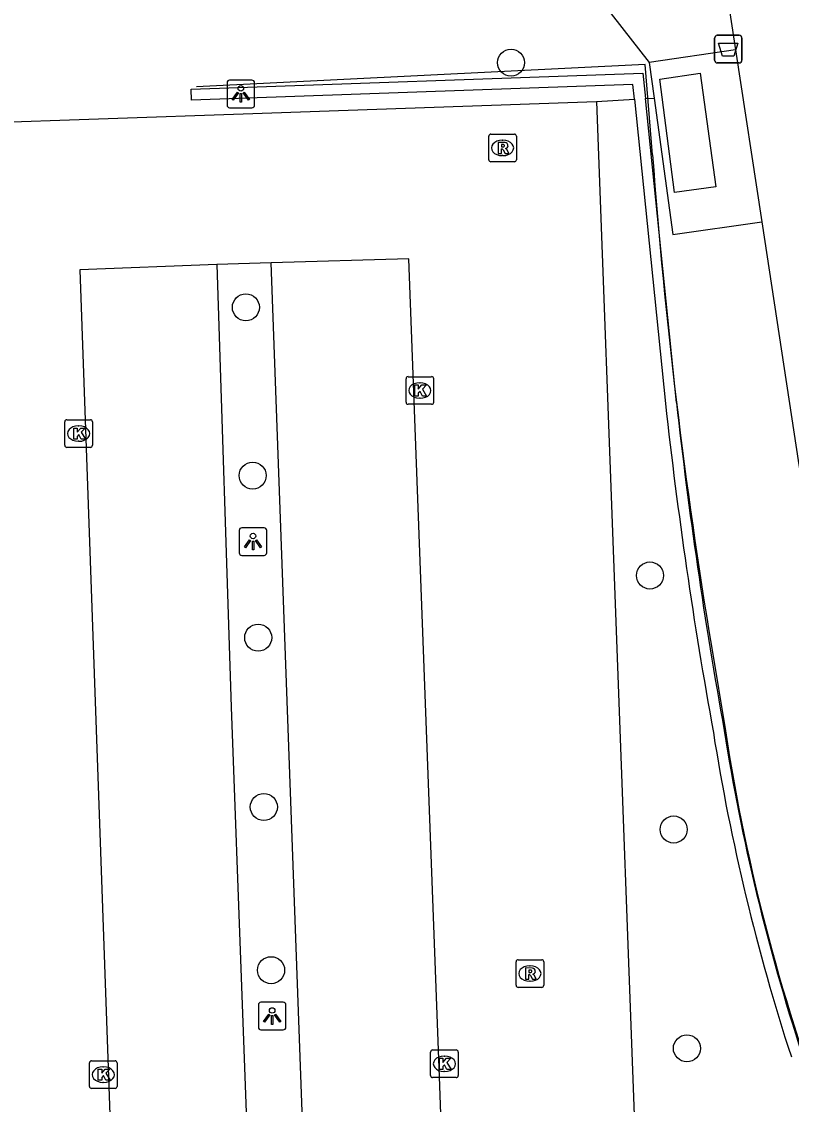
# Model space of a CAD drawing. Extents: x 160557 to 161245, y 385330 to 386505.
# Drawn here: x 161021.21 to 161049.06, y 386380.45 to 386419.63 of the extents above; entities that cross this region are included whole.
import ezdxf

# ---------------------------------------------------------------- set-up
doc = ezdxf.new("R2010")
doc.units = 0
for name, color, linetype in [('IMGEO_Afvalbak', 7, 'Continuous'), ('IMGEO_Boom', 7, 'Continuous'), ('IMGEO_Groenvoorziening', 7, 'Continuous'), ('IMGEO_Haag', 7, 'Continuous'), ('IMGEO_Hek', 7, 'Continuous'), ('IMGEO_Kolk', 7, 'Continuous'), ('IMGEO_Lichtpunt', 7, 'Continuous'), ('IMGEO_Parkeervlak_open', 7, 'Continuous'), ('IMGEO_Rijbaan_lokaal_open', 7, 'Continuous'), ('IMGEO_Rioolput', 7, 'Continuous'), ('IMGEO_Voetpad_gesloten', 7, 'Continuous'), ('IMGEO_Voetpad_open', 7, 'Continuous')]:
    doc.layers.add(name, color=color, linetype=linetype)

msp = doc.modelspace()

# ---------------------------------------------------------------- linework, layer by layer
at = {"layer": 'IMGEO_Afvalbak'}
for p, q in [((161046.281, 386418.234), (161046.281, 386419.034)), ((161046.281, 386419.034), (161046.281, 386418.234)), ((161046.381, 386419.134), (161047.171, 386419.134)), ((161047.171, 386419.134), (161046.381, 386419.134)), ((161047.271, 386419.034), (161047.271, 386418.234)), ((161047.271, 386418.234), (161047.271, 386419.034)), ((161047.171, 386418.134), (161046.381, 386418.134)), ((161046.381, 386418.134), (161047.171, 386418.134))]:
    msp.add_line(p, q, dxfattribs=at)
msp.add_lwpolyline([(161046.424, 386418.848), (161047.128, 386418.848), (161046.979, 386418.378), (161046.573, 386418.378), (161046.424, 386418.848)], dxfattribs=at)
for centre, start, end in [((161046.381, 386419.034), 90, 180), ((161046.381, 386419.034), 90, 180), ((161047.171, 386419.034), 0, 90), ((161047.171, 386419.034), 360, 90), ((161046.381, 386418.234), 180, 270), ((161046.381, 386418.234), 180, 270), ((161047.171, 386418.234), 270, 0), ((161047.171, 386418.234), 270, 0)]:
    msp.add_arc(centre, 0.1, start, end, dxfattribs=at)
at = {"layer": 'IMGEO_Boom'}
for centre in [(161038.917, 386418.145), (161029.32, 386409.293), (161029.567, 386403.204), (161043.943, 386399.589), (161029.766, 386397.341), (161029.97, 386391.213), (161044.803, 386390.398), (161030.233, 386385.307), (161045.281, 386382.479)]:
    msp.add_circle(centre, 0.489, dxfattribs=at)
at = {"layer": 'IMGEO_Groenvoorziening'}
for points in [[(160993.282, 386445.434), (160995.556, 386443.465), (160997.494, 386442.649), (161001.143, 386442.352), (161005.477, 386442.385), (161008.714, 386441.681), (161010.523, 386441.057), (161013.548, 386439.863), (161017.297, 386440.687), (161021.395, 386440.329), (161024.762, 386439.971), (161028.153, 386438.393), (161030.757, 386436.135), (161033.27, 386431.787), (161035.956, 386427.103), (161041.931, 386420.696), (161043.916, 386418.146)], [(161042.006, 386416.743), (161043.381, 386416.822)], [(161043.78, 386416.845), (161044.091, 386416.863)]]:
    msp.add_lwpolyline(points, dxfattribs=at)
at = {"layer": 'IMGEO_Haag'}
for points in [[(161043.381, 386416.822), (161043.326, 386417.357), (161027.358, 386416.791), (161027.344, 386417.191), (161043.686, 386417.769), (161043.78, 386416.845)], [(161043.381, 386416.822), (161044.505, 386405.811)], [(161044.903, 386405.853), (161043.78, 386416.845)]]:
    msp.add_lwpolyline(points, dxfattribs=at)
for centre, radius, start, end in [((161215.784, 386424.683), 172.315, 186.28777, 190.28648), ((161216.426, 386424.766), 172.562, 186.29229, 190.27719), ((161121.521, 386405.794), 76.215, 188.96839, 198.05961), ((161121.412, 386405.769), 75.704, 188.95983, 198.06243)]:
    msp.add_arc(centre, radius, start, end, dxfattribs=at)
at = {"layer": 'IMGEO_Hek'}
for points in [[(161044.037, 386414.815), (161043.768, 386418.084), (161027.538, 386417.268)], [(161046.181, 386396.965), (161046.676, 386393.968)]]:
    msp.add_lwpolyline(points, dxfattribs=at)
for centre, radius, start, end in [((161239.246, 386429.208), 195.739, 184.21692, 189.48129), ((161115.93, 386404.501), 70.051, 188.64828, 201.13364)]:
    msp.add_arc(centre, radius, start, end, dxfattribs=at)
at = {"layer": 'IMGEO_Kolk'}
for p, q in [((161035.115, 386405.857), (161035.115, 386406.709)), ((161035.19, 386406.783), (161036.042, 386406.783)), ((161036.116, 386406.709), (161036.116, 386405.857)), ((161035.603, 386406.563), (161035.628, 386406.563)), ((161035.626, 386406.003), (161035.601, 386406.003)), ((161036.042, 386405.783), (161035.19, 386405.783)), ((161022.767, 386404.299), (161022.767, 386405.151)), ((161022.842, 386405.225), (161023.694, 386405.225)), ((161023.768, 386405.151), (161023.768, 386404.299)), ((161023.255, 386405.005), (161023.28, 386405.005)), ((161023.278, 386404.445), (161023.253, 386404.445)), ((161023.694, 386404.225), (161022.842, 386404.225)), ((161036.079, 386382.42), (161036.931, 386382.42)), ((161023.734, 386382.028), (161024.586, 386382.028)), ((161036.004, 386381.494), (161036.004, 386382.346)), ((161036.492, 386382.2), (161036.517, 386382.2)), ((161037.005, 386382.346), (161037.005, 386381.494)), ((161023.659, 386381.102), (161023.659, 386381.954)), ((161024.147, 386381.808), (161024.172, 386381.808)), ((161024.66, 386381.954), (161024.66, 386381.102)), ((161036.515, 386381.64), (161036.49, 386381.64)), ((161024.17, 386381.248), (161024.145, 386381.248)), ((161036.931, 386381.42), (161036.079, 386381.42)), ((161024.586, 386381.028), (161023.734, 386381.028))]:
    msp.add_line(p, q, dxfattribs=at)
for points in [[(161035.115, 386405.857), (161035.115, 386406.709)], [(161035.19, 386406.783), (161036.042, 386406.783)], [(161036.116, 386406.709), (161036.116, 386405.857)], [(161035.436, 386406.483), (161035.559, 386406.483), (161035.559, 386406.332), (161035.689, 386406.483), (161035.853, 386406.483), (161035.707, 386406.332), (161035.86, 386406.083), (161035.708, 386406.083), (161035.623, 386406.247), (161035.559, 386406.18), (161035.559, 386406.083), (161035.436, 386406.083), (161035.436, 386406.483)], [(161036.042, 386405.783), (161035.19, 386405.783)], [(161022.767, 386404.299), (161022.767, 386405.151)], [(161022.842, 386405.225), (161023.694, 386405.225)], [(161023.768, 386405.151), (161023.768, 386404.299)], [(161023.088, 386404.925), (161023.211, 386404.925), (161023.211, 386404.774), (161023.341, 386404.925), (161023.505, 386404.925), (161023.359, 386404.774), (161023.512, 386404.525), (161023.36, 386404.525), (161023.275, 386404.689), (161023.211, 386404.622), (161023.211, 386404.525), (161023.088, 386404.525), (161023.088, 386404.925)], [(161023.694, 386404.225), (161022.842, 386404.225)], [(161036.079, 386382.42), (161036.931, 386382.42)], [(161023.734, 386382.028), (161024.586, 386382.028)], [(161036.004, 386381.494), (161036.004, 386382.346)], [(161036.325, 386382.12), (161036.448, 386382.12), (161036.448, 386381.969), (161036.578, 386382.12), (161036.742, 386382.12), (161036.596, 386381.969), (161036.749, 386381.72), (161036.597, 386381.72), (161036.512, 386381.884), (161036.448, 386381.817), (161036.448, 386381.72), (161036.325, 386381.72), (161036.325, 386382.12)], [(161037.005, 386382.346), (161037.005, 386381.494)], [(161023.659, 386381.102), (161023.659, 386381.954)], [(161023.98, 386381.728), (161024.103, 386381.728), (161024.103, 386381.577), (161024.233, 386381.728), (161024.397, 386381.728), (161024.251, 386381.577), (161024.404, 386381.328), (161024.252, 386381.328), (161024.167, 386381.492), (161024.103, 386381.425), (161024.103, 386381.328), (161023.98, 386381.328), (161023.98, 386381.728)], [(161024.66, 386381.954), (161024.66, 386381.102)], [(161036.931, 386381.42), (161036.079, 386381.42)], [(161024.586, 386381.028), (161023.734, 386381.028)]]:
    msp.add_lwpolyline(points, dxfattribs=at)
for centre, start, end in [((161035.192, 386406.707), 91.552, 178.448), ((161035.192, 386406.707), 91.552, 178.448), ((161036.04, 386406.707), 1.552, 88.448), ((161036.04, 386406.707), 1.552, 88.448), ((161035.192, 386405.859), 181.552, 268.448), ((161035.192, 386405.859), 181.552, 268.448), ((161036.04, 386405.859), 271.552, 358.448), ((161036.04, 386405.859), 271.552, 358.448), ((161022.844, 386405.149), 91.552, 178.448), ((161022.844, 386405.149), 91.552, 178.448), ((161023.692, 386405.149), 1.552, 88.448), ((161023.692, 386405.149), 1.552, 88.448), ((161022.844, 386404.301), 181.552, 268.448), ((161022.844, 386404.301), 181.552, 268.448), ((161023.692, 386404.301), 271.552, 358.448), ((161023.692, 386404.301), 271.552, 358.448), ((161036.081, 386382.344), 91.552, 178.448), ((161036.081, 386382.344), 91.552, 178.448), ((161036.929, 386382.344), 1.552, 88.448), ((161036.929, 386382.344), 1.552, 88.448), ((161023.736, 386381.952), 91.552, 178.448), ((161023.736, 386381.952), 91.552, 178.448), ((161024.584, 386381.952), 1.552, 88.448), ((161024.584, 386381.952), 1.552, 88.448), ((161036.081, 386381.496), 181.552, 268.448), ((161036.081, 386381.496), 181.552, 268.448), ((161036.929, 386381.496), 271.552, 358.448), ((161036.929, 386381.496), 271.552, 358.448), ((161023.736, 386381.104), 181.552, 268.448), ((161023.736, 386381.104), 181.552, 268.448), ((161024.584, 386381.104), 271.552, 358.448), ((161024.584, 386381.104), 271.552, 358.448)]:
    msp.add_arc(centre, 0.0765, start, end, dxfattribs=at)
for centre, major_axis, ratio, start_param, end_param in [((161035.602, 386406.283), (-0.387, 0.002), 0.722429, 4.712389, 7.853982), ((161035.627, 386406.283), (-0.39, 0.002), 0.717154, 1.570796, 4.712389), ((161023.254, 386404.725), (-0.387, 0.002), 0.722429, 4.712389, 7.853982), ((161023.279, 386404.725), (-0.39, 0.002), 0.717154, 1.570796, 4.712389), ((161036.491, 386381.92), (-0.387, 0.002), 0.722429, 4.712389, 7.853982), ((161036.516, 386381.92), (-0.39, 0.002), 0.717154, 1.570796, 4.712389), ((161024.146, 386381.528), (-0.387, 0.002), 0.722429, 4.712389, 7.853982), ((161024.171, 386381.528), (-0.39, 0.002), 0.717154, 1.570796, 4.712389)]:
    msp.add_ellipse(centre, major_axis=major_axis, ratio=ratio, start_param=start_param, end_param=end_param, dxfattribs=at)
at = {"layer": 'IMGEO_Lichtpunt'}
for p, q in [((161028.638, 386417.416), (161028.638, 386416.609)), ((161028.638, 386417.416), (161028.638, 386416.609)), ((161029.54, 386417.511), (161028.732, 386417.511)), ((161029.54, 386417.511), (161028.732, 386417.511)), ((161029.634, 386416.609), (161029.634, 386417.416)), ((161029.634, 386416.609), (161029.634, 386417.416)), ((161028.732, 386416.515), (161029.54, 386416.515)), ((161028.732, 386416.515), (161029.54, 386416.515)), ((161029.079, 386401.219), (161029.079, 386400.412)), ((161029.079, 386401.219), (161029.079, 386400.412)), ((161029.981, 386401.314), (161029.173, 386401.314)), ((161029.981, 386401.314), (161029.173, 386401.314)), ((161030.075, 386400.412), (161030.075, 386401.219)), ((161030.075, 386400.412), (161030.075, 386401.219)), ((161029.173, 386400.318), (161029.981, 386400.318)), ((161029.173, 386400.318), (161029.981, 386400.318)), ((161029.772, 386384.053), (161029.772, 386383.246)), ((161029.772, 386384.053), (161029.772, 386383.246)), ((161030.674, 386384.148), (161029.866, 386384.148)), ((161030.674, 386384.148), (161029.866, 386384.148)), ((161030.768, 386383.246), (161030.768, 386384.053)), ((161030.768, 386383.246), (161030.768, 386384.053)), ((161029.866, 386383.152), (161030.674, 386383.152)), ((161029.866, 386383.152), (161030.674, 386383.152))]:
    msp.add_line(p, q, dxfattribs=at)
for points in [[(161029.012, 386417.08), (161029.051, 386417.052), (161028.863, 386416.79), (161028.825, 386416.817), (161029.012, 386417.08)], [(161029.114, 386417.032), (161029.161, 386417.032), (161029.161, 386416.71), (161029.114, 386416.71), (161029.114, 386417.032)], [(161029.224, 386417.052), (161029.262, 386417.079), (161029.449, 386416.817), (161029.41, 386416.789), (161029.224, 386417.052)], [(161029.453, 386400.883), (161029.492, 386400.855), (161029.304, 386400.593), (161029.266, 386400.62), (161029.453, 386400.883)], [(161029.555, 386400.835), (161029.602, 386400.835), (161029.602, 386400.513), (161029.555, 386400.513), (161029.555, 386400.835)], [(161029.665, 386400.855), (161029.703, 386400.882), (161029.89, 386400.62), (161029.851, 386400.592), (161029.665, 386400.855)], [(161030.146, 386383.717), (161030.185, 386383.689), (161029.997, 386383.427), (161029.959, 386383.454), (161030.146, 386383.717)], [(161030.248, 386383.669), (161030.295, 386383.669), (161030.295, 386383.347), (161030.248, 386383.347), (161030.248, 386383.669)], [(161030.358, 386383.689), (161030.396, 386383.716), (161030.583, 386383.454), (161030.544, 386383.426), (161030.358, 386383.689)]]:
    msp.add_lwpolyline(points, dxfattribs=at)
for centre in [(161029.137, 386417.214), (161029.578, 386401.017), (161030.271, 386383.851)]:
    msp.add_circle(centre, 0.0994, dxfattribs=at)
for centre, start, end in [((161028.732, 386417.416), 90, 180), ((161028.732, 386417.416), 90, 180), ((161029.54, 386417.416), 0, 90), ((161029.54, 386417.416), 0, 90), ((161028.732, 386416.609), 180, 270), ((161028.732, 386416.609), 180, 270), ((161029.54, 386416.609), 270, 0), ((161029.54, 386416.609), 270, 360), ((161029.173, 386401.219), 90, 180), ((161029.173, 386401.219), 90, 180), ((161029.981, 386401.219), 0, 90), ((161029.981, 386401.219), 0, 90), ((161029.173, 386400.412), 180, 270), ((161029.173, 386400.412), 180, 270), ((161029.981, 386400.412), 270, 0), ((161029.981, 386400.412), 270, 360), ((161029.866, 386384.053), 90, 180), ((161029.866, 386384.053), 90, 180), ((161030.674, 386384.053), 0, 90), ((161030.674, 386384.053), 0, 90), ((161029.866, 386383.246), 180, 270), ((161029.866, 386383.246), 180, 270), ((161030.674, 386383.246), 270, 0), ((161030.674, 386383.246), 270, 360)]:
    msp.add_arc(centre, 0.0946, start, end, dxfattribs=at)
at = {"layer": 'IMGEO_Parkeervlak_open'}
for points in [[(161028.267, 386410.845), (161028.788, 386394.825), (161031.035, 386334.179)], [(161033.028, 386334.274), (161030.237, 386410.898)]]:
    msp.add_lwpolyline(points, dxfattribs=at)
at = {"layer": 'IMGEO_Rijbaan_lokaal_open'}
for points in [[(161009.285, 386415.642), (161019.442, 386415.959), (161029.222, 386416.299), (161042.006, 386416.743)], [(161042.006, 386416.743), (161043.389, 386379.736)], [(161033.028, 386334.274), (161038.007, 386334.529), (161036.324, 386381.453), (161035.221, 386411.052), (161030.237, 386410.898)], [(161028.267, 386410.845), (161023.313, 386410.644), (161024.949, 386364.45), (161026.065, 386333.985), (161031.035, 386334.179)], [(161030.237, 386410.898), (161028.267, 386410.845)]]:
    msp.add_lwpolyline(points, dxfattribs=at)
at = {"layer": 'IMGEO_Rioolput'}
for p, q in [((161038.11, 386414.634), (161038.11, 386415.486)), ((161038.185, 386415.56), (161039.037, 386415.56)), ((161038.598, 386415.34), (161038.623, 386415.34)), ((161039.111, 386415.486), (161039.111, 386414.634)), ((161039.037, 386414.56), (161038.185, 386414.56)), ((161038.621, 386414.78), (161038.596, 386414.78)), ((161039.099, 386384.761), (161039.099, 386385.613)), ((161039.174, 386385.687), (161040.026, 386385.687)), ((161040.1, 386385.613), (161040.1, 386384.761)), ((161039.587, 386385.467), (161039.612, 386385.467)), ((161039.61, 386384.907), (161039.585, 386384.907)), ((161040.026, 386384.687), (161039.174, 386384.687))]:
    msp.add_line(p, q, dxfattribs=at)
for points in [[(161038.11, 386414.634), (161038.11, 386415.486)], [(161038.185, 386415.56), (161039.037, 386415.56)], [(161039.111, 386415.486), (161039.111, 386414.634)], [(161038.699, 386415.258), (161038.447, 386415.26), (161038.447, 386414.86)], [(161038.447, 386414.86), (161038.571, 386414.86), (161038.571, 386415.022), (161038.582, 386415.022)], [(161038.625, 386415.179), (161038.571, 386415.179), (161038.571, 386415.098)], [(161038.571, 386415.098), (161038.623, 386415.098)], [(161038.629, 386414.993), (161038.7, 386414.86), (161038.84, 386414.86), (161038.775, 386414.986)], [(161039.037, 386414.56), (161038.185, 386414.56)], [(161039.099, 386384.761), (161039.099, 386385.613)], [(161039.174, 386385.687), (161040.026, 386385.687)], [(161040.1, 386385.613), (161040.1, 386384.761)], [(161039.688, 386385.385), (161039.436, 386385.387), (161039.436, 386384.987)], [(161039.436, 386384.987), (161039.56, 386384.987), (161039.56, 386385.149), (161039.571, 386385.149)], [(161039.614, 386385.306), (161039.56, 386385.306), (161039.56, 386385.225)], [(161039.56, 386385.225), (161039.612, 386385.225)], [(161039.618, 386385.12), (161039.689, 386384.987), (161039.829, 386384.987), (161039.764, 386385.113)], [(161040.026, 386384.687), (161039.174, 386384.687)]]:
    msp.add_lwpolyline(points, dxfattribs=at)
for centre, radius, start, end in [((161038.187, 386415.484), 0.0765, 91.552, 178.448), ((161038.187, 386415.484), 0.0765, 91.552, 178.448), ((161039.035, 386415.484), 0.0765, 1.552, 88.448), ((161039.035, 386415.484), 0.0765, 1.552, 88.448), ((161038.581, 386414.969), 0.0533, 26.0293, 88.6989), ((161038.607, 386415.287), 0.19, 274.7715, 282.9687), ((161038.631, 386415.083), 0.0964, 77.0061, 93.1865), ((161038.645, 386415.14), 0.0378, 276.6634, 79.6772), ((161038.698, 386415.148), 0.109, 350.3612, 89.416), ((161038.696, 386415.148), 0.112, 277.5842, 350.9817), ((161038.68, 386414.933), 0.108, 29.5134, 73.7905), ((161038.187, 386414.636), 0.0765, 181.552, 268.448), ((161038.187, 386414.636), 0.0765, 181.552, 268.448), ((161039.035, 386414.636), 0.0765, 271.552, 358.448), ((161039.035, 386414.636), 0.0765, 271.552, 358.448), ((161039.176, 386385.611), 0.0765, 91.552, 178.448), ((161039.176, 386385.611), 0.0765, 91.552, 178.448), ((161040.024, 386385.611), 0.0765, 1.552, 88.448), ((161040.024, 386385.611), 0.0765, 1.552, 88.448), ((161039.57, 386385.096), 0.0533, 26.0293, 88.6989), ((161039.596, 386385.414), 0.19, 274.7715, 282.9687), ((161039.62, 386385.21), 0.0964, 77.0061, 93.1865), ((161039.634, 386385.267), 0.0378, 276.6634, 79.6772), ((161039.687, 386385.275), 0.109, 350.3612, 89.416), ((161039.685, 386385.275), 0.112, 277.5842, 350.9817), ((161039.669, 386385.06), 0.108, 29.5134, 73.7905), ((161039.176, 386384.763), 0.0765, 181.552, 268.448), ((161039.176, 386384.763), 0.0765, 181.552, 268.448), ((161040.024, 386384.763), 0.0765, 271.552, 358.448), ((161040.024, 386384.763), 0.0765, 271.552, 358.448)]:
    msp.add_arc(centre, radius, start, end, dxfattribs=at)
for centre, major_axis, ratio, start_param, end_param in [((161038.597, 386415.06), (-0.387, 0.002), 0.722429, 4.712389, 7.853982), ((161038.622, 386415.06), (-0.39, 0.002), 0.717154, 1.570796, 4.712389), ((161039.586, 386385.187), (-0.387, 0.002), 0.722429, 4.712389, 7.853982), ((161039.611, 386385.187), (-0.39, 0.002), 0.717154, 1.570796, 4.712389)]:
    msp.add_ellipse(centre, major_axis=major_axis, ratio=ratio, start_param=start_param, end_param=end_param, dxfattribs=at)
at = {"layer": 'IMGEO_Voetpad_gesloten'}
msp.add_lwpolyline([(161044.832, 386413.441), (161044.307, 386417.547), (161045.758, 386417.759), (161046.322, 386413.652), (161044.832, 386413.441)], dxfattribs=at)
at = {"layer": 'IMGEO_Voetpad_open'}
for points in [[(161043.112, 386443.545), (161042.412, 386443.381), (161044.932, 386430.471), (161046.292, 386423.5), (161047.039, 386418.608)], [(161047.039, 386418.608), (161043.916, 386418.146)], [(161047.039, 386418.608), (161047.99, 386412.384)], [(161043.916, 386418.146), (161044.091, 386416.863)], [(161044.091, 386416.863), (161044.767, 386411.922), (161047.99, 386412.384)], [(161047.99, 386412.384), (161049.332, 386403.597), (161050.306, 386398.187), (161051.087, 386393.926), (161051.847, 386390.163), (161052.891, 386385.271)]]:
    msp.add_lwpolyline(points, dxfattribs=at)

doc.saveas('drawing.dxf')
